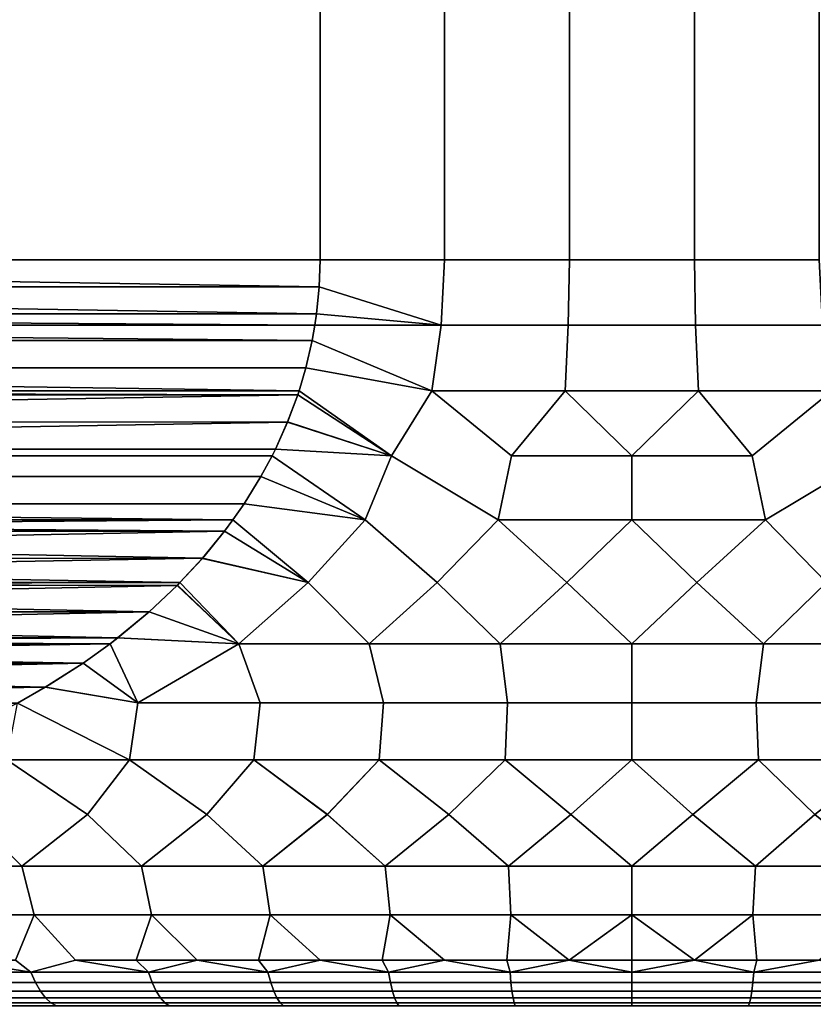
# Model space of a CAD drawing. Header units: metres. Extents: x -109 to 109, y -100 to 58.
# Tile 567 of 642: x 73.22 to 77.47, y 11.01 to 16.29. Entities that reach past the tile are written whole.
import ezdxf

# ---------------------------------------------------------------- set-up
doc = ezdxf.new("R2010")
doc.units = ezdxf.units.M
doc.layers.add('solid_21_062_100_XXX', color=7, linetype='CONTINUOUS')

msp = doc.modelspace()

# ---------------------------------------------------------------- linework, layer by layer
at = {"layer": 'solid_21_062_100_XXX'}
for points in [[(66.169876, 15, -7.892305), (66.169876, 23, -7.892305), (74.830124, 23, -12.892304), (74.830124, 15, -12.892304)], [(74.830124, 15, 12.892304), (74.830124, 23, 12.892304), (66.169876, 23, 7.892305), (66.169876, 15, 7.892305)], [(75.4963, 15, -12.961195), (74.830124, 15, -12.892304), (74.830124, 23, -12.892304), (75.4963, 23, -12.961195)], [(74.830124, 15, 12.892304), (75.4963, 15, 12.961195), (75.4963, 23, 12.961195), (74.830124, 23, 12.892304)], [(76.165138, 15, -12.995687), (75.4963, 15, -12.961195), (75.4963, 23, -12.961195), (76.165138, 23, -12.995687)], [(75.4963, 15, 12.961195), (76.165138, 15, 12.995687), (76.165138, 23, 12.995687), (75.4963, 23, 12.961195)], [(76.834862, 15, -12.995687), (76.165138, 15, -12.995687), (76.165138, 23, -12.995687), (76.834862, 23, -12.995687)], [(76.165138, 15, 12.995687), (76.834862, 15, 12.995687), (76.834862, 23, 12.995687), (76.165138, 23, 12.995687)], [(77.5037, 15, -12.961195), (76.834862, 15, -12.995687), (76.834862, 23, -12.995687), (77.5037, 23, -12.961195)], [(76.834862, 15, 12.995687), (77.5037, 15, 12.961195), (77.5037, 23, 12.961195), (76.834862, 23, 12.995687)], [(74.811356, 14.711614, -12.881466), (66.174545, 14.855931, -7.895004), (66.169876, 15, -7.892305), (74.825455, 14.855973, -12.889607)], [(74.825455, 14.855973, -12.889607), (66.169876, 15, -7.892305), (74.830124, 15, -12.892304)], [(74.825455, 14.85593, 12.889606), (74.830124, 15, 12.892304), (66.169876, 15, 7.892305), (66.174545, 14.855968, 7.895002)], [(74.825455, 14.855973, -12.889607), (74.830124, 15, -12.892304), (75.4963, 15, -12.961195), (75.478889, 14.650459, -12.947565)], [(74.825455, 14.85593, 12.889606), (75.478889, 14.65046, 12.947565), (75.4963, 15, 12.961195), (74.830124, 15, 12.892304)], [(75.478889, 14.650459, -12.947565), (75.4963, 15, -12.961195), (76.165138, 15, -12.995687), (76.159317, 14.650459, -12.983298)], [(75.478889, 14.65046, 12.947565), (76.159317, 14.65046, 12.983298), (76.165138, 15, 12.995687), (75.4963, 15, 12.961195)], [(76.840683, 14.650459, -12.983298), (76.159317, 14.650459, -12.983298), (76.165138, 15, -12.995687), (76.834862, 15, -12.995687)], [(76.159317, 14.65046, 12.983298), (76.840683, 14.65046, 12.983298), (76.834862, 15, 12.995687), (76.165138, 15, 12.995687)], [(77.521111, 14.650459, -12.947565), (76.840683, 14.650459, -12.983298), (76.834862, 15, -12.995687), (77.5037, 15, -12.961195)], [(77.521111, 14.65046, 12.947565), (77.5037, 15, 12.961195), (76.834862, 15, 12.995687), (76.840683, 14.65046, 12.983298)], [(74.811348, 14.711573, 12.881462), (74.825455, 14.85593, 12.889606), (66.174545, 14.855968, 7.895002), (66.188644, 14.711606, 7.903144)], [(74.802513, 14.650499, -12.876362), (66.188652, 14.711575, -7.903147), (66.174545, 14.855931, -7.895004), (74.811356, 14.711614, -12.881466)], [(74.825455, 14.85593, 12.889606), (74.811348, 14.711573, 12.881462), (75.478889, 14.65046, 12.947565)], [(75.478889, 14.650459, -12.947565), (74.811356, 14.711614, -12.881466), (74.825455, 14.855973, -12.889607)], [(74.802513, 14.650496, 12.876362), (74.811348, 14.711573, 12.881462), (66.188644, 14.711606, 7.903144), (66.197487, 14.650499, 7.908247)], [(74.787704, 14.567228, -12.867813), (66.197487, 14.650496, -7.908247), (66.188652, 14.711575, -7.903147), (74.802513, 14.650499, -12.876362)], [(75.478889, 14.650459, -12.947565), (74.802513, 14.650499, -12.876362), (74.811356, 14.711614, -12.881466)], [(74.811348, 14.711573, 12.881462), (74.802513, 14.650496, 12.876362), (75.478889, 14.65046, 12.947565)], [(74.787704, 14.567218, 12.867812), (74.802513, 14.650496, 12.876362), (66.197487, 14.650499, 7.908247), (66.212296, 14.567218, 7.916798)], [(74.787704, 14.567228, -12.867813), (66.212296, 14.567223, -7.916797), (66.197487, 14.650496, -7.908247)], [(74.787704, 14.567228, -12.867813), (74.802513, 14.650499, -12.876362), (75.478889, 14.650459, -12.947565), (75.427971, 14.298781, -12.906138)], [(74.787704, 14.567218, 12.867812), (75.427979, 14.298781, 12.906139), (75.478889, 14.65046, 12.947565), (74.802513, 14.650496, 12.876362)], [(75.427971, 14.298781, -12.906138), (75.478889, 14.650459, -12.947565), (76.159317, 14.650459, -12.983298), (76.142296, 14.298781, -12.945644)], [(75.427979, 14.298781, 12.906139), (76.142296, 14.298781, 12.945644), (76.159317, 14.65046, 12.983298), (75.478889, 14.65046, 12.947565)], [(76.142296, 14.298781, 12.945644), (76.857704, 14.298781, 12.945644), (76.840683, 14.65046, 12.983298), (76.159317, 14.65046, 12.983298)], [(76.857704, 14.298781, -12.945644), (76.142296, 14.298781, -12.945644), (76.159317, 14.650459, -12.983298), (76.840683, 14.650459, -12.983298)], [(77.572029, 14.298781, 12.906138), (77.521111, 14.65046, 12.947565), (76.840683, 14.65046, 12.983298), (76.857704, 14.298781, 12.945644)], [(77.572021, 14.298781, -12.906138), (76.857704, 14.298781, -12.945644), (76.840683, 14.650459, -12.983298), (77.521111, 14.650459, -12.947565)], [(74.787704, 14.567228, -12.867813), (74.754219, 14.422482, -12.848479), (66.245766, 14.422538, -7.936122), (66.212296, 14.567223, -7.916797)], [(74.754234, 14.422532, 12.848487), (74.787704, 14.567218, 12.867812), (66.212296, 14.567218, 7.916798), (66.245781, 14.422475, 7.936132)], [(75.427971, 14.298781, -12.906138), (74.754219, 14.422482, -12.848479), (74.787704, 14.567228, -12.867813)], [(74.754234, 14.422532, 12.848487), (75.427979, 14.298781, 12.906139), (74.787704, 14.567218, 12.867812)], [(74.710434, 14.277115, -12.8232), (66.282364, 14.298848, -7.957252), (66.245766, 14.422538, -7.936122), (74.717636, 14.29885, -12.827358)], [(74.717636, 14.29885, -12.827358), (66.245766, 14.422538, -7.936122), (74.754219, 14.422482, -12.848479)], [(74.717636, 14.298848, 12.827358), (74.754234, 14.422532, 12.848487), (66.245781, 14.422475, 7.936132), (66.282364, 14.29885, 7.957251)], [(75.211739, 13.95061, 12.824093), (75.427979, 14.298781, 12.906139), (74.754234, 14.422532, 12.848487), (74.717636, 14.298848, 12.827358)], [(75.211746, 13.95061, -12.824094), (74.717636, 14.29885, -12.827358), (74.754219, 14.422482, -12.848479), (75.427971, 14.298781, -12.906138)], [(74.71048, 14.277252, 12.823228), (74.717636, 14.298848, 12.827358), (66.282364, 14.29885, 7.957251), (66.289566, 14.277109, 7.96141)], [(74.710434, 14.277115, -12.8232), (66.28952, 14.277259, -7.961381), (66.282364, 14.298848, -7.957252)], [(75.211746, 13.95061, -12.824094), (74.710434, 14.277115, -12.8232), (74.717636, 14.29885, -12.827358)], [(75.211739, 13.95061, 12.824093), (74.717636, 14.298848, 12.827358), (74.71048, 14.277252, 12.823228)], [(75.784081, 13.607689, 12.782203), (75.855057, 13.95061, 12.872492), (75.427979, 14.298781, 12.906139), (75.211739, 13.95061, 12.824093)], [(75.784073, 13.607689, -12.782202), (75.211746, 13.95061, -12.824094), (75.427971, 14.298781, -12.906138), (75.855064, 13.95061, -12.872492)], [(75.855064, 13.95061, -12.872492), (75.427971, 14.298781, -12.906138), (76.142296, 14.298781, -12.945644)], [(75.855057, 13.95061, 12.872492), (76.142296, 14.298781, 12.945644), (75.427979, 14.298781, 12.906139)], [(75.855057, 13.95061, 12.872492), (76.5, 13.95061, 12.888638), (76.142296, 14.298781, 12.945644)], [(76.5, 13.95061, -12.888638), (75.855064, 13.95061, -12.872492), (76.142296, 14.298781, -12.945644)], [(76.5, 13.95061, -12.888638), (76.142296, 14.298781, -12.945644), (76.857704, 14.298781, -12.945644)], [(76.5, 13.95061, 12.888638), (76.857704, 14.298781, 12.945644), (76.142296, 14.298781, 12.945644)], [(77.144943, 13.95061, -12.872492), (76.5, 13.95061, -12.888638), (76.857704, 14.298781, -12.945644)], [(76.5, 13.95061, 12.888638), (77.144936, 13.95061, 12.872492), (76.857704, 14.298781, 12.945644)], [(77.144943, 13.95061, -12.872492), (76.857704, 14.298781, -12.945644), (77.572021, 14.298781, -12.906138)], [(77.144936, 13.95061, 12.872492), (77.572029, 14.298781, 12.906138), (76.857704, 14.298781, 12.945644)], [(77.215927, 13.607689, 12.782202), (77.788254, 13.95061, 12.824094), (77.572029, 14.298781, 12.906138), (77.144936, 13.95061, 12.872492)], [(77.215919, 13.607689, -12.782203), (77.144943, 13.95061, -12.872492), (77.572021, 14.298781, -12.906138), (77.788261, 13.95061, -12.824093)], [(74.710434, 14.277115, -12.8232), (66.343895, 14.131762, -7.992776), (66.28952, 14.277259, -7.961381)], [(74.71048, 14.277252, 12.823228), (66.289566, 14.277109, 7.96141), (66.344002, 14.131499, 7.99284), (74.656097, 14.131753, 12.791831)], [(74.710434, 14.277115, -12.8232), (74.655998, 14.131504, -12.791771), (66.409485, 13.986035, -8.030644), (66.343895, 14.131762, -7.992776)], [(75.211746, 13.95061, -12.824094), (74.655998, 14.131504, -12.791771), (74.710434, 14.277115, -12.8232)], [(74.656097, 14.131753, 12.791831), (75.211739, 13.95061, 12.824093), (74.71048, 14.277252, 12.823228)], [(74.656097, 14.131753, 12.791831), (66.344002, 14.131499, 7.99284), (66.409615, 13.985764, 8.030721), (74.590508, 13.986027, 12.753963)], [(74.590385, 13.985768, -12.75389), (66.409485, 13.986035, -8.030644), (74.655998, 14.131504, -12.791771)], [(75.211746, 13.95061, -12.824094), (74.590385, 13.985768, -12.75389), (74.655998, 14.131504, -12.791771)], [(74.656097, 14.131753, 12.791831), (74.590508, 13.986027, 12.753963), (75.211739, 13.95061, 12.824093)], [(74.590385, 13.985768, -12.75389), (74.572899, 13.950755, -12.743793), (66.427109, 13.950746, -8.040819), (66.409485, 13.986035, -8.030644)], [(74.572891, 13.950747, 12.743791), (74.590508, 13.986027, 12.753963), (66.409615, 13.985764, 8.030721), (66.427101, 13.950755, 8.040816)], [(75.070396, 13.607689, 12.722165), (75.211739, 13.95061, 12.824093), (74.590508, 13.986027, 12.753963), (74.572891, 13.950747, 12.743791)], [(75.070389, 13.607689, -12.722164), (74.572899, 13.950755, -12.743793), (74.590385, 13.985768, -12.75389), (75.211746, 13.95061, -12.824094)], [(74.512886, 13.839887, 12.709146), (74.572891, 13.950747, 12.743791), (66.427101, 13.950755, 8.040816), (66.487251, 13.839638, 8.075545)], [(74.572899, 13.950755, -12.743793), (74.512749, 13.839641, -12.709065), (66.487106, 13.839895, -8.07546), (66.427109, 13.950746, -8.040819)], [(75.070389, 13.607689, -12.722164), (74.512749, 13.839641, -12.709065), (74.572899, 13.950755, -12.743793)], [(75.070396, 13.607689, 12.722165), (74.572891, 13.950747, 12.743791), (74.512886, 13.839887, 12.709146)], [(75.456955, 13.271732, -12.648878), (75.070389, 13.607689, -12.722164), (75.211746, 13.95061, -12.824094), (75.784073, 13.607689, -12.782202)], [(75.456978, 13.271732, 12.64888), (75.784081, 13.607689, 12.782203), (75.211739, 13.95061, 12.824093), (75.070396, 13.607689, 12.722165)], [(76.5, 13.607689, -12.802236), (75.784073, 13.607689, -12.782202), (75.855064, 13.95061, -12.872492), (76.5, 13.95061, -12.888638)], [(75.784081, 13.607689, 12.782203), (76.5, 13.607689, 12.802236), (76.5, 13.95061, 12.888638), (75.855057, 13.95061, 12.872492)], [(77.215919, 13.607689, -12.782203), (76.5, 13.607689, -12.802236), (76.5, 13.95061, -12.888638), (77.144943, 13.95061, -12.872492)], [(76.5, 13.607689, 12.802236), (77.215927, 13.607689, 12.782202), (77.144936, 13.95061, 12.872492), (76.5, 13.95061, 12.888638)], [(77.543022, 13.271732, -12.64888), (77.215919, 13.607689, -12.782203), (77.788261, 13.95061, -12.824093), (77.929604, 13.607689, -12.722165)], [(77.543045, 13.271732, 12.648878), (77.929611, 13.607689, 12.722164), (77.788254, 13.95061, 12.824094), (77.215927, 13.607689, 12.782202)], [(74.422279, 13.693305, -12.656833), (66.577499, 13.693643, -8.127646), (66.487106, 13.839895, -8.07546), (74.512749, 13.839641, -12.709065)], [(74.512886, 13.839887, 12.709146), (66.487251, 13.839638, 8.075545), (66.577721, 13.693304, 8.127777), (74.422501, 13.693633, 12.65696)], [(75.070389, 13.607689, -12.722164), (74.422279, 13.693305, -12.656833), (74.512749, 13.839641, -12.709065)], [(74.422501, 13.693633, 12.65696), (75.070396, 13.607689, 12.722165), (74.512886, 13.839887, 12.709146)], [(74.318138, 13.547163, -12.596708), (66.636879, 13.60784, -8.161931), (66.577499, 13.693643, -8.127646), (74.363098, 13.60781, -12.622667)], [(74.363098, 13.60781, -12.622667), (66.577499, 13.693643, -8.127646), (74.422279, 13.693305, -12.656833)], [(74.363121, 13.607839, 12.622679), (74.422501, 13.693633, 12.65696), (66.577721, 13.693304, 8.127777), (66.636902, 13.607811, 8.161942)], [(74.765083, 13.271732, -12.572674), (74.363098, 13.60781, -12.622667), (74.422279, 13.693305, -12.656833), (75.070389, 13.607689, -12.722164)], [(74.765106, 13.271732, 12.572678), (75.070396, 13.607689, 12.722165), (74.422501, 13.693633, 12.65696), (74.363121, 13.607839, 12.622679)], [(74.318138, 13.547163, -12.596708), (66.681564, 13.547557, -8.187729), (66.636879, 13.60784, -8.161931)], [(74.363121, 13.607839, 12.622679), (66.636902, 13.607811, 8.161942), (66.681862, 13.547164, 8.187901)], [(74.318428, 13.547546, 12.596876), (74.363121, 13.607839, 12.622679), (66.681862, 13.547164, 8.187901)], [(74.765083, 13.271732, -12.572674), (74.318138, 13.547163, -12.596708), (74.363098, 13.60781, -12.622667)], [(74.765106, 13.271732, 12.572678), (74.363121, 13.607839, 12.622679), (74.318428, 13.547546, 12.596876)], [(75.092827, 12.944422, -12.478827), (74.765083, 13.271732, -12.572674), (75.070389, 13.607689, -12.722164), (75.456955, 13.271732, -12.648878)], [(75.092804, 12.944422, 12.478824), (75.456978, 13.271732, 12.64888), (75.070396, 13.607689, 12.722165), (74.765106, 13.271732, 12.572678)], [(75.795311, 12.944422, -12.538128), (75.456955, 13.271732, -12.648878), (75.784073, 13.607689, -12.782202), (76.151962, 13.271732, -12.687038)], [(75.795288, 12.944422, 12.538127), (76.151985, 13.271732, 12.687038), (75.784081, 13.607689, 12.782203), (75.456978, 13.271732, 12.64888)], [(76.151962, 13.271732, -12.687038), (75.784073, 13.607689, -12.782202), (76.5, 13.607689, -12.802236)], [(76.151985, 13.271732, 12.687038), (76.5, 13.607689, 12.802236), (75.784081, 13.607689, 12.782203)], [(76.500015, 12.944422, -12.557916), (76.151962, 13.271732, -12.687038), (76.5, 13.607689, -12.802236), (76.848015, 13.271732, -12.687038)], [(76.499985, 12.944422, 12.557916), (76.848038, 13.271732, 12.687038), (76.5, 13.607689, 12.802236), (76.151985, 13.271732, 12.687038)], [(76.848015, 13.271732, -12.687038), (76.5, 13.607689, -12.802236), (77.215919, 13.607689, -12.782203)], [(76.848038, 13.271732, 12.687038), (77.215927, 13.607689, 12.782202), (76.5, 13.607689, 12.802236)], [(77.204712, 12.944422, -12.538127), (76.848015, 13.271732, -12.687038), (77.215919, 13.607689, -12.782203), (77.543022, 13.271732, -12.64888)], [(77.204689, 12.944422, 12.538128), (77.543045, 13.271732, 12.648878), (77.215927, 13.607689, 12.782202), (76.848038, 13.271732, 12.687038)], [(74.318138, 13.547163, -12.596708), (66.800415, 13.401867, -8.256347), (66.681564, 13.547557, -8.187729)], [(74.199577, 13.401856, 12.528257), (74.318428, 13.547546, 12.596876), (66.681862, 13.547164, 8.187901)], [(74.199577, 13.401856, 12.528257), (66.681862, 13.547164, 8.187901), (66.800766, 13.401466, 8.256549)], [(74.199234, 13.401465, -12.52806), (66.800415, 13.401867, -8.256347), (74.318138, 13.547163, -12.596708)], [(74.765083, 13.271732, -12.572674), (74.199234, 13.401465, -12.52806), (74.318138, 13.547163, -12.596708)], [(74.199577, 13.401856, 12.528257), (74.765106, 13.271732, 12.572678), (74.318428, 13.547546, 12.596876)], [(74.079285, 13.271726, -12.458806), (66.920715, 13.271728, -8.325803), (66.800415, 13.401867, -8.256347)], [(74.079285, 13.271726, -12.458806), (66.800415, 13.401867, -8.256347), (74.199234, 13.401465, -12.52806)], [(74.199577, 13.401856, 12.528257), (66.800766, 13.401466, 8.256549), (66.920715, 13.271726, 8.325804)], [(74.199577, 13.401856, 12.528257), (66.920715, 13.271726, 8.325804), (74.079285, 13.271728, 12.458807)], [(74.394753, 12.944422, 12.380193), (74.765106, 13.271732, 12.572678), (74.199577, 13.401856, 12.528257), (74.079285, 13.271728, 12.458807)], [(74.394775, 12.944422, -12.380197), (74.079285, 13.271726, -12.458806), (74.199234, 13.401465, -12.52806), (74.765083, 13.271732, -12.572674)], [(74.064613, 13.256841, -12.450334), (66.934906, 13.257329, -8.333996), (66.920715, 13.271728, -8.325803)], [(74.064613, 13.256841, -12.450334), (66.920715, 13.271728, -8.325803), (74.079285, 13.271726, -12.458806)], [(74.079285, 13.271728, 12.458807), (66.920715, 13.271726, 8.325804), (66.935387, 13.256843, 8.334274)], [(74.064613, 13.256841, -12.450334), (67.085815, 13.114878, -8.421124), (66.934906, 13.257329, -8.333996)], [(74.065086, 13.257317, 12.450606), (74.079285, 13.271728, 12.458807), (66.935387, 13.256843, 8.334274)], [(73.914169, 13.114865, 12.363479), (74.065086, 13.257317, 12.450606), (66.935387, 13.256843, 8.334274)], [(73.914169, 13.114865, 12.363479), (66.935387, 13.256843, 8.334274), (67.086411, 13.114349, 8.421467)], [(73.913589, 13.114346, -12.36314), (67.085815, 13.114878, -8.421124), (74.064613, 13.256841, -12.450334)], [(74.394775, 12.944422, -12.380197), (73.913589, 13.114346, -12.36314), (74.064613, 13.256841, -12.450334)], [(73.914169, 13.114865, 12.363479), (74.394753, 12.944422, 12.380193), (74.065086, 13.257317, 12.450606)], [(74.394775, 12.944422, -12.380197), (74.064613, 13.256841, -12.450334), (74.079285, 13.271726, -12.458806)], [(74.394753, 12.944422, 12.380193), (74.079285, 13.271728, 12.458807), (74.065086, 13.257317, 12.450606)], [(74.394753, 12.944422, 12.380193), (75.092804, 12.944422, 12.478824), (74.765106, 13.271732, 12.572678)], [(75.092827, 12.944422, -12.478827), (74.394775, 12.944422, -12.380197), (74.765083, 13.271732, -12.572674)], [(75.092804, 12.944422, 12.478824), (75.795288, 12.944422, 12.538127), (75.456978, 13.271732, 12.64888)], [(75.795311, 12.944422, -12.538128), (75.092827, 12.944422, -12.478827), (75.456955, 13.271732, -12.648878)], [(75.795288, 12.944422, 12.538127), (76.499985, 12.944422, 12.557916), (76.151985, 13.271732, 12.687038)], [(76.500015, 12.944422, -12.557916), (75.795311, 12.944422, -12.538128), (76.151962, 13.271732, -12.687038)], [(76.499985, 12.944422, 12.557916), (77.204689, 12.944422, 12.538128), (76.848038, 13.271732, 12.687038)], [(77.204712, 12.944422, -12.538127), (76.500015, 12.944422, -12.557916), (76.848015, 13.271732, -12.687038)], [(77.204689, 12.944422, 12.538128), (77.907173, 12.944422, 12.478827), (77.543045, 13.271732, 12.648878)], [(77.907196, 12.944422, -12.478824), (77.204712, 12.944422, -12.538127), (77.543022, 13.271732, -12.64888)], [(73.913589, 13.114346, -12.36314), (67.253891, 12.97547, -8.518164), (67.085815, 13.114878, -8.421124)], [(73.914169, 13.114865, 12.363479), (67.086411, 13.114349, 8.421467), (73.746094, 12.975457, 12.266437)], [(73.746094, 12.975457, 12.266437), (67.086411, 13.114349, 8.421467), (67.254601, 12.974923, 8.518571)], [(73.745399, 12.974918, -12.266035), (67.253891, 12.97547, -8.518164), (73.913589, 13.114346, -12.36314)], [(74.394775, 12.944422, -12.380197), (73.745399, 12.974918, -12.266035), (73.913589, 13.114346, -12.36314)], [(73.914169, 13.114865, 12.363479), (73.746094, 12.975457, 12.266437), (74.394753, 12.944422, 12.380193)], [(73.705185, 12.944118, -12.242818), (67.294807, 12.944122, -8.541786), (67.253891, 12.97547, -8.518164)], [(73.705185, 12.944118, -12.242818), (67.253891, 12.97547, -8.518164), (73.745399, 12.974918, -12.266035)], [(73.746094, 12.975457, 12.266437), (67.254601, 12.974923, 8.518571), (67.294815, 12.944118, 8.541792)], [(73.746094, 12.975457, 12.266437), (67.294815, 12.944118, 8.541792), (73.705193, 12.944122, 12.242824)], [(73.853439, 12.627393, -12.115526), (73.705185, 12.944118, -12.242818), (73.745399, 12.974918, -12.266035), (74.394775, 12.944422, -12.380197)], [(73.853462, 12.627393, 12.115531), (74.394753, 12.944422, 12.380193), (73.746094, 12.975457, 12.266437), (73.705193, 12.944122, 12.242824)], [(73.559906, 12.84, -12.158943), (67.439148, 12.840646, -8.62512), (67.294807, 12.944122, -8.541786)], [(73.559906, 12.84, -12.158943), (67.294807, 12.944122, -8.541786), (73.705185, 12.944118, -12.242818)], [(73.705193, 12.944122, 12.242824), (67.294815, 12.944118, 8.541792), (67.440079, 12.840008, 8.62566)], [(73.560837, 12.840632, 12.159478), (73.705193, 12.944122, 12.242824), (67.440079, 12.840008, 8.62566)], [(73.853439, 12.627393, -12.115526), (73.559906, 12.84, -12.158943), (73.705185, 12.944118, -12.242818)], [(73.853462, 12.627393, 12.115531), (73.705193, 12.944122, 12.242824), (73.560837, 12.840632, 12.159478)], [(74.508354, 12.627393, -12.240245), (73.853439, 12.627393, -12.115526), (74.394775, 12.944422, -12.380197)], [(73.853462, 12.627393, 12.115531), (74.508377, 12.627393, 12.240249), (74.394753, 12.944422, 12.380193)], [(75.169044, 12.627393, 12.329592), (75.092804, 12.944422, 12.478824), (74.394753, 12.944422, 12.380193), (74.508377, 12.627393, 12.240249)], [(75.169029, 12.627393, -12.329589), (74.508354, 12.627393, -12.240245), (74.394775, 12.944422, -12.380197), (75.092827, 12.944422, -12.478827)], [(75.833565, 12.627393, 12.3833), (75.795288, 12.944422, 12.538127), (75.092804, 12.944422, 12.478824), (75.169044, 12.627393, 12.329592)], [(75.833542, 12.627393, -12.383299), (75.169029, 12.627393, -12.329589), (75.092827, 12.944422, -12.478827), (75.795311, 12.944422, -12.538128)], [(75.833565, 12.627393, 12.3833), (76.500008, 12.627393, 12.40122), (76.499985, 12.944422, 12.557916), (75.795288, 12.944422, 12.538127)], [(76.499992, 12.627393, -12.40122), (75.833542, 12.627393, -12.383299), (75.795311, 12.944422, -12.538128), (76.500015, 12.944422, -12.557916)], [(76.500008, 12.627393, 12.40122), (77.166458, 12.627393, 12.383299), (77.204689, 12.944422, 12.538128), (76.499985, 12.944422, 12.557916)], [(77.166435, 12.627393, -12.3833), (76.499992, 12.627393, -12.40122), (76.500015, 12.944422, -12.557916), (77.204712, 12.944422, -12.538127)], [(77.166435, 12.627393, -12.3833), (77.204712, 12.944422, -12.538127), (77.907196, 12.944422, -12.478824), (77.830956, 12.627393, -12.329592)], [(77.166458, 12.627393, 12.383299), (77.830971, 12.627393, 12.329589), (77.907173, 12.944422, 12.478827), (77.204689, 12.944422, 12.538128)], [(73.559906, 12.84, -12.158943), (67.641724, 12.711648, -8.742077), (67.439148, 12.840646, -8.62512)], [(73.358261, 12.711637, 12.042522), (73.560837, 12.840632, 12.159478), (67.440079, 12.840008, 8.62566)], [(73.358261, 12.711637, 12.042522), (67.440079, 12.840008, 8.62566), (67.642639, 12.711103, 8.742605)], [(73.357353, 12.711096, -12.041997), (67.641724, 12.711648, -8.742077), (73.559906, 12.84, -12.158943)], [(73.853439, 12.627393, -12.115526), (73.357353, 12.711096, -12.041997), (73.559906, 12.84, -12.158943)], [(73.358261, 12.711637, 12.042522), (73.853462, 12.627393, 12.115531), (73.560837, 12.840632, 12.159478)], [(73.208527, 12.626722, -11.956075), (67.641724, 12.711648, -8.742077), (73.357353, 12.711096, -12.041997)], [(73.358261, 12.711637, 12.042522), (67.642639, 12.711103, 8.742605), (67.791473, 12.626722, 8.828535)], [(73.358261, 12.711637, 12.042522), (67.791473, 12.626722, 8.828535), (73.208527, 12.626722, 11.956075)], [(73.808556, 12.322234, 11.922492), (73.853462, 12.627393, 12.115531), (73.358261, 12.711637, 12.042522), (73.208527, 12.626722, 11.956075)], [(73.808548, 12.322234, -11.92249), (73.208527, 12.626722, -11.956075), (73.357353, 12.711096, -12.041997), (73.853439, 12.627393, -12.115526)], [(73.151268, 12.322234, 11.754816), (73.808556, 12.322234, 11.922492), (73.208527, 12.626722, 11.956075), (73.138237, 12.589623, 11.915494)], [(73.208527, 12.626722, -11.956075), (73.808548, 12.322234, -11.92249), (73.583954, 12.03047, -11.663675), (73.15126, 12.322234, -11.754813)], [(73.808548, 12.322234, -11.92249), (73.853439, 12.627393, -12.115526), (74.508354, 12.627393, -12.240245), (74.474121, 12.322234, -12.053443)], [(73.808556, 12.322234, 11.922492), (74.474129, 12.322234, 12.053445), (74.508377, 12.627393, 12.240249), (73.853462, 12.627393, 12.115531)], [(74.474121, 12.322234, -12.053443), (74.508354, 12.627393, -12.240245), (75.169029, 12.627393, -12.329589), (75.145935, 12.322234, -12.147271)], [(74.474129, 12.322234, 12.053445), (75.145943, 12.322234, 12.147272), (75.169044, 12.627393, 12.329592), (74.508377, 12.627393, 12.240249)], [(75.145935, 12.322234, -12.147271), (75.169029, 12.627393, -12.329589), (75.833542, 12.627393, -12.383299), (75.821922, 12.322234, -12.203684)], [(75.145943, 12.322234, 12.147272), (75.82193, 12.322234, 12.203684), (75.833565, 12.627393, 12.3833), (75.169044, 12.627393, 12.329592)], [(76.499992, 12.322234, -12.222507), (75.821922, 12.322234, -12.203684), (75.833542, 12.627393, -12.383299), (76.499992, 12.627393, -12.40122)], [(75.82193, 12.322234, 12.203684), (76.500008, 12.322234, 12.222507), (76.500008, 12.627393, 12.40122), (75.833565, 12.627393, 12.3833)], [(77.17807, 12.322234, -12.203684), (76.499992, 12.322234, -12.222507), (76.499992, 12.627393, -12.40122), (77.166435, 12.627393, -12.3833)], [(76.500008, 12.322234, 12.222507), (77.178078, 12.322234, 12.203684), (77.166458, 12.627393, 12.383299), (76.500008, 12.627393, 12.40122)], [(77.854057, 12.322234, -12.147272), (77.17807, 12.322234, -12.203684), (77.166435, 12.627393, -12.3833), (77.830956, 12.627393, -12.329592)], [(77.854065, 12.322234, 12.147271), (77.830971, 12.627393, 12.329589), (77.166458, 12.627393, 12.383299), (77.178078, 12.322234, 12.203684)], [(73.151268, 12.322234, 11.754816), (72.953285, 12.03047, 11.487622), (73.23259, 11.753561, 11.341432), (73.583672, 12.03047, 11.663605)], [(73.15126, 12.322234, -11.754813), (73.583954, 12.03047, -11.663675), (73.23259, 11.753561, -11.341432), (72.953568, 12.03047, -11.487708)], [(73.151268, 12.322234, 11.754816), (73.583672, 12.03047, 11.663605), (73.808556, 12.322234, 11.922492)], [(73.808556, 12.322234, 11.922492), (73.583672, 12.03047, 11.663605), (73.87365, 11.753561, 11.506795), (74.222702, 12.03047, 11.805022)], [(73.808548, 12.322234, -11.92249), (74.222984, 12.03047, -11.805078), (73.87365, 11.753561, -11.506795), (73.583954, 12.03047, -11.663675)], [(74.474121, 12.322234, -12.053443), (74.222984, 12.03047, -11.805078), (73.808548, 12.322234, -11.92249)], [(73.808556, 12.322234, 11.922492), (74.222702, 12.03047, 11.805022), (74.474129, 12.322234, 12.053445)], [(74.474129, 12.322234, 12.053445), (74.222702, 12.03047, 11.805022), (74.522972, 11.753561, 11.635953), (74.868477, 12.03047, 11.911456)], [(74.474121, 12.322234, -12.053443), (74.868767, 12.03047, -11.911495), (74.522972, 11.753561, -11.635953), (74.222984, 12.03047, -11.805078)], [(75.145935, 12.322234, -12.147271), (74.868767, 12.03047, -11.911495), (74.474121, 12.322234, -12.053443)], [(74.474129, 12.322234, 12.053445), (74.868477, 12.03047, 11.911456), (75.145943, 12.322234, 12.147272)], [(75.145943, 12.322234, 12.147272), (74.868477, 12.03047, 11.911456), (75.178513, 11.753561, 11.7285), (75.519089, 12.03047, 11.98259)], [(75.145935, 12.322234, -12.147271), (75.519379, 12.03047, -11.982614), (75.178513, 11.753561, -11.7285), (74.868767, 12.03047, -11.911495)], [(75.821922, 12.322234, -12.203684), (75.519379, 12.03047, -11.982614), (75.145935, 12.322234, -12.147271)], [(75.145943, 12.322234, 12.147272), (75.519089, 12.03047, 11.98259), (75.82193, 12.322234, 12.203684)], [(75.82193, 12.322234, 12.203684), (75.519089, 12.03047, 11.98259), (75.838219, 11.753561, 11.784146), (76.172607, 12.03047, 12.018213)], [(75.821922, 12.322234, -12.203684), (76.172897, 12.03047, -12.018222), (75.838219, 11.753561, -11.784146), (75.519379, 12.03047, -11.982614)], [(76.499992, 12.322234, -12.222507), (76.172897, 12.03047, -12.018222), (75.821922, 12.322234, -12.203684)], [(75.82193, 12.322234, 12.203684), (76.172607, 12.03047, 12.018213), (76.500008, 12.322234, 12.222507)], [(76.500008, 12.322234, 12.222507), (76.172607, 12.03047, 12.018213), (76.5, 11.753561, 11.802713), (76.827103, 12.03047, 12.018222)], [(76.499992, 12.322234, -12.222507), (76.827393, 12.03047, -12.018213), (76.5, 11.753561, -11.802713), (76.172897, 12.03047, -12.018222)], [(77.17807, 12.322234, -12.203684), (76.827393, 12.03047, -12.018213), (76.499992, 12.322234, -12.222507)], [(76.500008, 12.322234, 12.222507), (76.827103, 12.03047, 12.018222), (77.178078, 12.322234, 12.203684)], [(77.178078, 12.322234, 12.203684), (76.827103, 12.03047, 12.018222), (77.161781, 11.753561, 11.784146), (77.480621, 12.03047, 11.982614)], [(77.17807, 12.322234, -12.203684), (77.480911, 12.03047, -11.98259), (77.161781, 11.753561, -11.784146), (76.827393, 12.03047, -12.018213)], [(77.854057, 12.322234, -12.147272), (77.480911, 12.03047, -11.98259), (77.17807, 12.322234, -12.203684)], [(77.178078, 12.322234, 12.203684), (77.480621, 12.03047, 11.982614), (77.854065, 12.322234, 12.147271)], [(72.953568, 12.03047, -11.487708), (73.23259, 11.753561, -11.341432), (72.601814, 11.753561, -11.140385)], [(72.601814, 11.753561, 11.140385), (73.23259, 11.753561, 11.341432), (72.953285, 12.03047, 11.487622)], [(73.583954, 12.03047, -11.663675), (73.87365, 11.753561, -11.506795), (73.23259, 11.753561, -11.341432)], [(73.23259, 11.753561, 11.341432), (73.87365, 11.753561, 11.506795), (73.583672, 12.03047, 11.663605)], [(74.222984, 12.03047, -11.805078), (74.522972, 11.753561, -11.635953), (73.87365, 11.753561, -11.506795)], [(73.87365, 11.753561, 11.506795), (74.522972, 11.753561, 11.635953), (74.222702, 12.03047, 11.805022)], [(74.868767, 12.03047, -11.911495), (75.178513, 11.753561, -11.7285), (74.522972, 11.753561, -11.635953)], [(74.522972, 11.753561, 11.635953), (75.178513, 11.753561, 11.7285), (74.868477, 12.03047, 11.911456)], [(75.519379, 12.03047, -11.982614), (75.838219, 11.753561, -11.784146), (75.178513, 11.753561, -11.7285)], [(75.178513, 11.753561, 11.7285), (75.838219, 11.753561, 11.784146), (75.519089, 12.03047, 11.98259)], [(76.172897, 12.03047, -12.018222), (76.5, 11.753561, -11.802713), (75.838219, 11.753561, -11.784146)], [(75.838219, 11.753561, 11.784146), (76.5, 11.753561, 11.802713), (76.172607, 12.03047, 12.018213)], [(76.827393, 12.03047, -12.018213), (77.161781, 11.753561, -11.784146), (76.5, 11.753561, -11.802713)], [(76.5, 11.753561, 11.802713), (77.161781, 11.753561, 11.784146), (76.827103, 12.03047, 12.018222)], [(77.480911, 12.03047, -11.98259), (77.821487, 11.753561, -11.7285), (77.161781, 11.753561, -11.784146)], [(77.161781, 11.753561, 11.784146), (77.821487, 11.753561, 11.7285), (77.480621, 12.03047, 11.982614)], [(73.298752, 11.492891, -11.111791), (72.68074, 11.492891, -10.914814), (72.601814, 11.753561, -11.140385), (73.23259, 11.753561, -11.341432)], [(72.68074, 11.492891, 10.914814), (73.298752, 11.492891, 11.111791), (73.23259, 11.753561, 11.341432), (72.601814, 11.753561, 11.140385)], [(73.926826, 11.492891, -11.273806), (73.298752, 11.492891, -11.111791), (73.23259, 11.753561, -11.341432), (73.87365, 11.753561, -11.506795)], [(73.298752, 11.492891, 11.111791), (73.926826, 11.492891, 11.273806), (73.87365, 11.753561, 11.506795), (73.23259, 11.753561, 11.341432)], [(74.563004, 11.492891, -11.400349), (73.926826, 11.492891, -11.273806), (73.87365, 11.753561, -11.506795), (74.522972, 11.753561, -11.635953)], [(73.926826, 11.492891, 11.273806), (74.563004, 11.492891, 11.400349), (74.522972, 11.753561, 11.635953), (73.87365, 11.753561, 11.506795)], [(75.205276, 11.492891, -11.491022), (74.563004, 11.492891, -11.400349), (74.522972, 11.753561, -11.635953), (75.178513, 11.753561, -11.7285)], [(74.563004, 11.492891, 11.400349), (75.205276, 11.492891, 11.491022), (75.178513, 11.753561, 11.7285), (74.522972, 11.753561, 11.635953)], [(75.851616, 11.492891, -11.545541), (75.205276, 11.492891, -11.491022), (75.178513, 11.753561, -11.7285), (75.838219, 11.753561, -11.784146)], [(75.205276, 11.492891, 11.491022), (75.851616, 11.492891, 11.545541), (75.838219, 11.753561, 11.784146), (75.178513, 11.753561, 11.7285)], [(76.5, 11.492891, -11.563732), (75.851616, 11.492891, -11.545541), (75.838219, 11.753561, -11.784146), (76.5, 11.753561, -11.802713)], [(75.851616, 11.492891, 11.545541), (76.5, 11.492891, 11.563732), (76.5, 11.753561, 11.802713), (75.838219, 11.753561, 11.784146)], [(77.148384, 11.492891, -11.545541), (76.5, 11.492891, -11.563732), (76.5, 11.753561, -11.802713), (77.161781, 11.753561, -11.784146)], [(76.5, 11.492891, 11.563732), (77.148384, 11.492891, 11.545541), (77.161781, 11.753561, 11.784146), (76.5, 11.753561, 11.802713)], [(77.794724, 11.492891, -11.491022), (77.148384, 11.492891, -11.545541), (77.161781, 11.753561, -11.784146), (77.821487, 11.753561, -11.7285)], [(77.148384, 11.492891, 11.545541), (77.794724, 11.492891, 11.491022), (77.821487, 11.753561, 11.7285), (77.161781, 11.753561, 11.784146)], [(73.197662, 11.25, -10.814207), (72.878647, 11.25, -10.711599), (72.68074, 11.492891, -10.914814), (73.298752, 11.492891, -11.111791)], [(72.878654, 11.25, 10.711599), (73.197662, 11.25, 10.814208), (73.298752, 11.492891, 11.111791), (72.68074, 11.492891, 10.914814)], [(73.280121, 11.186123, -10.755146), (73.197662, 11.25, -10.814207), (73.298752, 11.492891, -11.111791), (73.519569, 11.25, -10.907317)], [(73.280121, 11.186123, 10.755146), (73.519569, 11.25, 10.907318), (73.298752, 11.492891, 11.111791), (73.197662, 11.25, 10.814208)], [(73.844101, 11.25, -10.990848), (73.519569, 11.25, -10.907317), (73.298752, 11.492891, -11.111791), (73.926826, 11.492891, -11.273806)], [(73.519569, 11.25, 10.907318), (73.844101, 11.25, 10.990848), (73.926826, 11.492891, 11.273806), (73.298752, 11.492891, 11.111791)], [(74.170959, 11.25, -11.064724), (73.844101, 11.25, -10.990848), (73.926826, 11.492891, -11.273806)], [(73.844101, 11.25, 10.990848), (74.170967, 11.25, 11.064724), (73.926826, 11.492891, 11.273806)], [(74.49987, 11.25, -11.128881), (74.170959, 11.25, -11.064724), (73.926826, 11.492891, -11.273806), (74.563004, 11.492891, -11.400349)], [(74.170967, 11.25, 11.064724), (74.49987, 11.25, 11.128881), (74.563004, 11.492891, 11.400349), (73.926826, 11.492891, 11.273806)], [(74.830536, 11.25, -11.183265), (74.49987, 11.25, -11.128881), (74.563004, 11.492891, -11.400349)], [(74.49987, 11.25, 11.128881), (74.830536, 11.25, 11.183265), (74.563004, 11.492891, 11.400349)], [(75.162666, 11.25, -11.227825), (74.830536, 11.25, -11.183265), (74.563004, 11.492891, -11.400349), (75.205276, 11.492891, -11.491022)], [(74.830536, 11.25, 11.183265), (75.162666, 11.25, 11.227825), (75.205276, 11.492891, 11.491022), (74.563004, 11.492891, 11.400349)], [(75.495972, 11.25, -11.262524), (75.162666, 11.25, -11.227825), (75.205276, 11.492891, -11.491022)], [(75.162666, 11.25, 11.227825), (75.495972, 11.25, 11.262524), (75.205276, 11.492891, 11.491022)], [(75.830154, 11.25, -11.287331), (75.495972, 11.25, -11.262524), (75.205276, 11.492891, -11.491022), (75.851616, 11.492891, -11.545541)], [(75.495972, 11.25, 11.262524), (75.830154, 11.25, 11.287331), (75.851616, 11.492891, 11.545541), (75.205276, 11.492891, 11.491022)], [(76.164932, 11.25, -11.302223), (75.830154, 11.25, -11.287331), (75.851616, 11.492891, -11.545541)], [(75.830154, 11.25, 11.287331), (76.164932, 11.25, 11.302223), (75.851616, 11.492891, 11.545541)], [(76.164932, 11.25, -11.302223), (75.851616, 11.492891, -11.545541), (76.5, 11.492891, -11.563732)], [(76.164932, 11.25, 11.302223), (76.5, 11.25, 11.307189), (76.5, 11.492891, 11.563732), (75.851616, 11.492891, 11.545541)], [(76.5, 11.25, -11.307189), (76.164932, 11.25, -11.302223), (76.5, 11.492891, -11.563732)], [(76.835068, 11.25, -11.302223), (76.5, 11.25, -11.307189), (76.5, 11.492891, -11.563732), (77.148384, 11.492891, -11.545541)], [(76.835068, 11.25, 11.302223), (77.148384, 11.492891, 11.545541), (76.5, 11.492891, 11.563732)], [(76.5, 11.25, 11.307189), (76.835068, 11.25, 11.302223), (76.5, 11.492891, 11.563732)], [(77.169846, 11.25, -11.287331), (76.835068, 11.25, -11.302223), (77.148384, 11.492891, -11.545541)], [(76.835068, 11.25, 11.302223), (77.169846, 11.25, 11.287331), (77.148384, 11.492891, 11.545541)], [(77.504028, 11.25, -11.262524), (77.169846, 11.25, -11.287331), (77.148384, 11.492891, -11.545541), (77.794724, 11.492891, -11.491022)], [(77.169846, 11.25, 11.287331), (77.504028, 11.25, 11.262524), (77.794724, 11.492891, 11.491022), (77.148384, 11.492891, 11.545541)], [(73.280121, 11.186123, -10.755146), (72.66021, 11.186123, -10.54973), (72.878647, 11.25, -10.711599), (73.197662, 11.25, -10.814207)], [(73.280121, 11.186123, 10.755146), (72.878654, 11.25, 10.711599), (72.66021, 11.186123, 10.54973)], [(73.280121, 11.186123, 10.755146), (73.197662, 11.25, 10.814208), (72.878654, 11.25, 10.711599)], [(73.910927, 11.186123, -10.92417), (73.280121, 11.186123, -10.755146), (73.519569, 11.25, -10.907317), (73.844101, 11.25, -10.990848)], [(73.910927, 11.186123, 10.92417), (73.519569, 11.25, 10.907318), (73.280121, 11.186123, 10.755146)], [(73.910927, 11.186123, 10.92417), (73.844101, 11.25, 10.990848), (73.519569, 11.25, 10.907318)], [(73.910927, 11.186123, -10.92417), (73.844101, 11.25, -10.990848), (74.170959, 11.25, -11.064724)], [(73.910927, 11.186123, 10.92417), (74.170967, 11.25, 11.064724), (73.844101, 11.25, 10.990848)], [(74.550491, 11.186123, -11.056229), (73.910927, 11.186123, -10.92417), (74.170959, 11.25, -11.064724), (74.49987, 11.25, -11.128881)], [(74.550491, 11.186123, 11.056229), (74.170967, 11.25, 11.064724), (73.910927, 11.186123, 10.92417)], [(74.550491, 11.186123, 11.056229), (74.49987, 11.25, 11.128881), (74.170967, 11.25, 11.064724)], [(74.550491, 11.186123, -11.056229), (74.49987, 11.25, -11.128881), (74.830536, 11.25, -11.183265)], [(74.550491, 11.186123, 11.056229), (74.830536, 11.25, 11.183265), (74.49987, 11.25, 11.128881)], [(75.196648, 11.186123, -11.150877), (74.550491, 11.186123, -11.056229), (74.830536, 11.25, -11.183265), (75.162666, 11.25, -11.227825)], [(75.196648, 11.186123, 11.150877), (74.830536, 11.25, 11.183265), (74.550491, 11.186123, 11.056229)], [(75.196648, 11.186123, 11.150877), (75.162666, 11.25, 11.227825), (74.830536, 11.25, 11.183265)], [(75.196648, 11.186123, -11.150877), (75.162666, 11.25, -11.227825), (75.495972, 11.25, -11.262524)], [(75.196648, 11.186123, 11.150877), (75.495972, 11.25, 11.262524), (75.162666, 11.25, 11.227825)], [(75.847221, 11.186123, -11.207795), (75.196648, 11.186123, -11.150877), (75.495972, 11.25, -11.262524), (75.830154, 11.25, -11.287331)], [(75.847221, 11.186123, 11.207795), (75.495972, 11.25, 11.262524), (75.196648, 11.186123, 11.150877)], [(75.847221, 11.186123, 11.207795), (75.830154, 11.25, 11.287331), (75.495972, 11.25, 11.262524)], [(75.847221, 11.186123, -11.207795), (75.830154, 11.25, -11.287331), (76.164932, 11.25, -11.302223)], [(75.847221, 11.186123, 11.207795), (76.164932, 11.25, 11.302223), (75.830154, 11.25, 11.287331)], [(76.5, 11.186123, -11.226789), (75.847221, 11.186123, -11.207795), (76.164932, 11.25, -11.302223), (76.5, 11.25, -11.307189)], [(76.5, 11.186123, 11.226789), (76.164932, 11.25, 11.302223), (75.847221, 11.186123, 11.207795)], [(76.5, 11.186123, 11.226789), (76.5, 11.25, 11.307189), (76.164932, 11.25, 11.302223)], [(76.5, 11.186123, -11.226789), (76.5, 11.25, -11.307189), (76.835068, 11.25, -11.302223)], [(76.5, 11.186123, -11.226789), (76.835068, 11.25, -11.302223), (77.152779, 11.186123, -11.207795)], [(76.5, 11.186123, 11.226789), (77.152779, 11.186123, 11.207795), (76.835068, 11.25, 11.302223), (76.5, 11.25, 11.307189)], [(77.152779, 11.186123, -11.207795), (76.835068, 11.25, -11.302223), (77.169846, 11.25, -11.287331)], [(77.152779, 11.186123, 11.207795), (77.169846, 11.25, 11.287331), (76.835068, 11.25, 11.302223)], [(77.152779, 11.186123, -11.207795), (77.169846, 11.25, -11.287331), (77.504028, 11.25, -11.262524)], [(77.152779, 11.186123, -11.207795), (77.504028, 11.25, -11.262524), (77.803352, 11.186123, -11.150877)], [(77.152779, 11.186123, 11.207795), (77.803352, 11.186123, 11.150877), (77.504028, 11.25, 11.262524), (77.169846, 11.25, 11.287331)], [(72.66021, 11.186123, -10.54973), (73.280121, 11.186123, -10.755146), (73.305092, 11.130522, -10.671738), (72.689987, 11.130522, -10.467916)], [(73.280121, 11.186123, 10.755146), (72.66021, 11.186123, 10.54973), (72.689987, 11.130522, 10.467916), (73.305092, 11.130522, 10.671738)], [(73.280121, 11.186123, -10.755146), (73.910927, 11.186123, -10.92417), (73.931, 11.130522, -10.83945), (73.305092, 11.130522, -10.671738)], [(73.910927, 11.186123, 10.92417), (73.280121, 11.186123, 10.755146), (73.305092, 11.130522, 10.671738), (73.931, 11.130522, 10.83945)], [(73.910927, 11.186123, -10.92417), (74.550491, 11.186123, -11.056229), (74.565605, 11.130522, -10.970486), (73.931, 11.130522, -10.83945)], [(74.550491, 11.186123, 11.056229), (73.910927, 11.186123, 10.92417), (73.931, 11.130522, 10.83945), (74.565605, 11.130522, 10.970486)], [(74.550491, 11.186123, -11.056229), (75.196648, 11.186123, -11.150877), (75.206757, 11.130522, -11.0644), (74.565605, 11.130522, -10.970486)], [(75.196648, 11.186123, 11.150877), (74.550491, 11.186123, 11.056229), (74.565605, 11.130522, 10.970486), (75.206757, 11.130522, 11.0644)], [(75.196648, 11.186123, -11.150877), (75.847221, 11.186123, -11.207795), (75.85228, 11.130522, -11.120876), (75.206757, 11.130522, -11.0644)], [(75.847221, 11.186123, 11.207795), (75.196648, 11.186123, 11.150877), (75.206757, 11.130522, 11.0644), (75.85228, 11.130522, 11.120876)], [(75.847221, 11.186123, -11.207795), (76.5, 11.186123, -11.226789), (76.5, 11.130522, -11.139723), (75.85228, 11.130522, -11.120876)], [(76.5, 11.186123, 11.226789), (75.847221, 11.186123, 11.207795), (75.85228, 11.130522, 11.120876), (76.5, 11.130522, 11.139723)], [(76.5, 11.186123, -11.226789), (77.152779, 11.186123, -11.207795), (77.14772, 11.130522, -11.120876), (76.5, 11.130522, -11.139723)], [(77.152779, 11.186123, 11.207795), (76.5, 11.186123, 11.226789), (76.5, 11.130522, 11.139723), (77.14772, 11.130522, 11.120876)], [(77.152779, 11.186123, -11.207795), (77.803352, 11.186123, -11.150877), (77.793243, 11.130522, -11.0644), (77.14772, 11.130522, -11.120876)], [(77.803352, 11.186123, 11.150877), (77.152779, 11.186123, 11.207795), (77.14772, 11.130522, 11.120876), (77.793243, 11.130522, 11.0644)], [(72.689987, 11.130522, -10.467916), (73.305092, 11.130522, -10.671738), (73.331573, 11.0842, -10.58328), (72.721573, 11.0842, -10.381146)], [(73.305092, 11.130522, 10.671738), (72.689987, 11.130522, 10.467916), (72.721573, 11.0842, 10.381146), (73.331573, 11.0842, 10.58328)], [(73.305092, 11.130522, -10.671738), (73.931, 11.130522, -10.83945), (73.952301, 11.0842, -10.749602), (73.331573, 11.0842, -10.58328)], [(73.931, 11.130522, 10.83945), (73.305092, 11.130522, 10.671738), (73.331573, 11.0842, 10.58328), (73.952301, 11.0842, 10.749602)], [(73.931, 11.130522, -10.83945), (74.565605, 11.130522, -10.970486), (74.581642, 11.0842, -10.879551), (73.952301, 11.0842, -10.749602)], [(74.565605, 11.130522, 10.970486), (73.931, 11.130522, 10.83945), (73.952301, 11.0842, 10.749602), (74.581642, 11.0842, 10.879551)], [(74.565605, 11.130522, -10.970486), (75.206757, 11.130522, -11.0644), (75.217476, 11.0842, -10.972687), (74.581642, 11.0842, -10.879551)], [(75.206757, 11.130522, 11.0644), (74.565605, 11.130522, 10.970486), (74.581642, 11.0842, 10.879551), (75.217476, 11.0842, 10.972687)], [(75.206757, 11.130522, -11.0644), (75.85228, 11.130522, -11.120876), (75.857651, 11.0842, -11.028695), (75.217476, 11.0842, -10.972687)], [(75.85228, 11.130522, 11.120876), (75.206757, 11.130522, 11.0644), (75.217476, 11.0842, 10.972687), (75.857651, 11.0842, 11.028695)], [(75.85228, 11.130522, -11.120876), (76.5, 11.130522, -11.139723), (76.5, 11.0842, -11.047385), (75.857651, 11.0842, -11.028695)], [(76.5, 11.130522, 11.139723), (75.85228, 11.130522, 11.120876), (75.857651, 11.0842, 11.028695), (76.5, 11.0842, 11.047385)], [(76.5, 11.130522, -11.139723), (77.14772, 11.130522, -11.120876), (77.142349, 11.0842, -11.028695), (76.5, 11.0842, -11.047385)], [(77.14772, 11.130522, 11.120876), (76.5, 11.130522, 11.139723), (76.5, 11.0842, 11.047385), (77.142349, 11.0842, 11.028695)], [(77.14772, 11.130522, -11.120876), (77.793243, 11.130522, -11.0644), (77.782524, 11.0842, -10.972687), (77.142349, 11.0842, -11.028695)], [(77.793243, 11.130522, 11.0644), (77.14772, 11.130522, 11.120876), (77.142349, 11.0842, 11.028695), (77.782524, 11.0842, 10.972687)], [(72.721573, 11.0842, -10.381146), (73.331573, 11.0842, -10.58328), (73.359283, 11.047651, -10.490715), (72.754616, 11.047651, -10.29035)], [(73.331573, 11.0842, 10.58328), (72.721573, 11.0842, 10.381146), (72.754616, 11.047651, 10.29035), (73.359283, 11.047651, 10.490715)], [(73.331573, 11.0842, -10.58328), (73.952301, 11.0842, -10.749602), (73.974579, 11.047651, -10.655582), (73.359283, 11.047651, -10.490715)], [(73.952301, 11.0842, 10.749602), (73.331573, 11.0842, 10.58328), (73.359283, 11.047651, 10.490715), (73.974579, 11.047651, 10.655582)], [(73.952301, 11.0842, -10.749602), (74.581642, 11.0842, -10.879551), (74.598419, 11.047651, -10.784395), (73.974579, 11.047651, -10.655582)], [(74.581642, 11.0842, 10.879551), (73.952301, 11.0842, 10.749602), (73.974579, 11.047651, 10.655582), (74.598419, 11.047651, 10.784395)], [(74.581642, 11.0842, -10.879551), (75.217476, 11.0842, -10.972687), (75.228691, 11.047651, -10.876717), (74.598419, 11.047651, -10.784395)], [(75.217476, 11.0842, 10.972687), (74.581642, 11.0842, 10.879551), (74.598419, 11.047651, 10.784395), (75.228691, 11.047651, 10.876717)], [(75.217476, 11.0842, -10.972687), (75.857651, 11.0842, -11.028695), (75.863274, 11.047651, -10.932235), (75.228691, 11.047651, -10.876717)], [(75.857651, 11.0842, 11.028695), (75.217476, 11.0842, 10.972687), (75.228691, 11.047651, 10.876717), (75.863274, 11.047651, 10.932235)], [(75.857651, 11.0842, -11.028695), (76.5, 11.0842, -11.047385), (76.5, 11.047651, -10.950762), (75.863274, 11.047651, -10.932235)], [(76.5, 11.0842, 11.047385), (75.857651, 11.0842, 11.028695), (75.863274, 11.047651, 10.932235), (76.5, 11.047651, 10.950762)], [(76.5, 11.0842, -11.047385), (77.142349, 11.0842, -11.028695), (77.136726, 11.047651, -10.932235), (76.5, 11.047651, -10.950762)], [(77.142349, 11.0842, 11.028695), (76.5, 11.0842, 11.047385), (76.5, 11.047651, 10.950762), (77.136726, 11.047651, 10.932235)], [(77.142349, 11.0842, -11.028695), (77.782524, 11.0842, -10.972687), (77.771309, 11.047651, -10.876717), (77.136726, 11.047651, -10.932235)], [(77.782524, 11.0842, 10.972687), (77.142349, 11.0842, 11.028695), (77.136726, 11.047651, 10.932235), (77.771309, 11.047651, 10.876717)], [(72.754616, 11.047651, -10.29035), (73.359283, 11.047651, -10.490715), (73.387932, 11.021266, -10.395033), (72.78878, 11.021266, -10.196495)], [(73.359283, 11.047651, 10.490715), (72.754616, 11.047651, 10.29035), (72.78878, 11.021266, 10.196495), (73.387932, 11.021266, 10.395033)], [(72.78878, 11.021266, -10.196495), (73.387932, 11.021266, -10.395033), (73.417206, 11.005325, -10.297253), (72.823685, 11.005325, -10.100583)], [(73.387932, 11.021266, 10.395033), (72.78878, 11.021266, 10.196495), (72.823685, 11.005325, 10.100583), (73.417206, 11.005325, 10.297253)], [(73.359283, 11.047651, -10.490715), (73.974579, 11.047651, -10.655582), (73.997612, 11.021266, -10.558396), (73.387932, 11.021266, -10.395033)], [(73.974579, 11.047651, 10.655582), (73.359283, 11.047651, 10.490715), (73.387932, 11.021266, 10.395033), (73.997612, 11.021266, 10.558396)], [(73.387932, 11.021266, -10.395033), (73.997612, 11.021266, -10.558396), (74.021156, 11.005325, -10.45908), (73.417206, 11.005325, -10.297253)], [(73.997612, 11.021266, 10.558396), (73.387932, 11.021266, 10.395033), (73.417206, 11.005325, 10.297253), (74.021156, 11.005325, 10.45908)], [(73.974579, 11.047651, -10.655582), (74.598419, 11.047651, -10.784395), (74.615761, 11.021266, -10.686034), (73.997612, 11.021266, -10.558396)], [(74.598419, 11.047651, 10.784395), (73.974579, 11.047651, 10.655582), (73.997612, 11.021266, 10.558396), (74.615761, 11.021266, 10.686034)], [(73.997612, 11.021266, -10.558396), (74.615761, 11.021266, -10.686034), (74.633492, 11.005325, -10.585517), (74.021156, 11.005325, -10.45908)], [(74.615761, 11.021266, 10.686034), (73.997612, 11.021266, 10.558396), (74.021156, 11.005325, 10.45908), (74.633492, 11.005325, 10.585517)], [(74.598419, 11.047651, -10.784395), (75.228691, 11.047651, -10.876717), (75.240288, 11.021266, -10.777514), (74.615761, 11.021266, -10.686034)], [(75.228691, 11.047651, 10.876717), (74.598419, 11.047651, 10.784395), (74.615761, 11.021266, 10.686034), (75.240288, 11.021266, 10.777514)], [(74.615761, 11.021266, -10.686034), (75.240288, 11.021266, -10.777514), (75.252136, 11.005325, -10.676136), (74.633492, 11.005325, -10.585517)], [(75.240288, 11.021266, 10.777514), (74.615761, 11.021266, 10.686034), (74.633492, 11.005325, 10.585517), (75.252136, 11.005325, 10.676136)], [(75.228691, 11.047651, -10.876717), (75.863274, 11.047651, -10.932235), (75.86908, 11.021266, -10.832525), (75.240288, 11.021266, -10.777514)], [(75.863274, 11.047651, 10.932235), (75.228691, 11.047651, 10.876717), (75.240288, 11.021266, 10.777514), (75.86908, 11.021266, 10.832525)], [(75.240288, 11.021266, -10.777514), (75.86908, 11.021266, -10.832525), (75.875015, 11.005325, -10.730631), (75.252136, 11.005325, -10.676136)], [(75.86908, 11.021266, 10.832525), (75.240288, 11.021266, 10.777514), (75.252136, 11.005325, 10.676136), (75.875015, 11.005325, 10.730631)], [(75.863274, 11.047651, -10.932235), (76.5, 11.047651, -10.950762), (76.5, 11.021266, -10.850883), (75.86908, 11.021266, -10.832525)], [(76.5, 11.047651, 10.950762), (75.863274, 11.047651, 10.932235), (75.86908, 11.021266, 10.832525), (76.5, 11.021266, 10.850883)], [(75.86908, 11.021266, -10.832525), (76.5, 11.021266, -10.850883), (76.5, 11.005325, -10.748816), (75.875015, 11.005325, -10.730631)], [(76.5, 11.021266, 10.850883), (75.86908, 11.021266, 10.832525), (75.875015, 11.005325, 10.730631), (76.5, 11.005325, 10.748816)], [(76.5, 11.047651, -10.950762), (77.136726, 11.047651, -10.932235), (77.13092, 11.021266, -10.832525), (76.5, 11.021266, -10.850883)], [(77.136726, 11.047651, 10.932235), (76.5, 11.047651, 10.950762), (76.5, 11.021266, 10.850883), (77.13092, 11.021266, 10.832525)], [(76.5, 11.021266, -10.850883), (77.13092, 11.021266, -10.832525), (77.124985, 11.005325, -10.730631), (76.5, 11.005325, -10.748816)], [(77.13092, 11.021266, 10.832525), (76.5, 11.021266, 10.850883), (76.5, 11.005325, 10.748816), (77.124985, 11.005325, 10.730631)], [(77.13092, 11.021266, -10.832525), (77.759712, 11.021266, -10.777514), (77.747864, 11.005325, -10.676136), (77.124985, 11.005325, -10.730631)], [(77.759712, 11.021266, 10.777514), (77.13092, 11.021266, 10.832525), (77.124985, 11.005325, 10.730631), (77.747864, 11.005325, 10.676136)], [(77.136726, 11.047651, -10.932235), (77.771309, 11.047651, -10.876717), (77.759712, 11.021266, -10.777514), (77.13092, 11.021266, -10.832525)], [(77.771309, 11.047651, 10.876717), (77.136726, 11.047651, 10.932235), (77.13092, 11.021266, 10.832525), (77.759712, 11.021266, 10.777514)]]:
    msp.add_3dface(points, dxfattribs=at)

doc.saveas('drawing.dxf')
